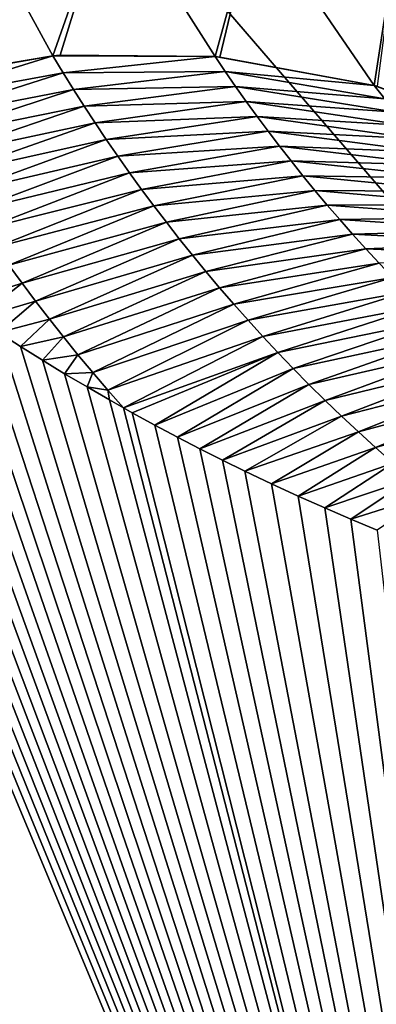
# Model space of a CAD drawing. Header units: millimetres. Extents: x -43.6 to 43.6, y -43.6 to 43.6.
# Tile 443 of 637: x 14 to 14.6, y -31.9 to -30.2. Entities that reach past the tile are written whole.
import ezdxf

# ---------------------------------------------------------------- set-up
doc = ezdxf.new("R2010")
doc.units = ezdxf.units.MM
doc.header["$LTSCALE"] = 52.148148
for name, color, linetype in [('151', 7, 'CONTINUOUS'), ('154', 7, 'CONTINUOUS'), ('213', 7, 'CONTINUOUS'), ('403', 7, 'CONTINUOUS'), ('404', 7, 'CONTINUOUS')]:
    doc.layers.add(name, color=color, linetype=linetype)

msp = doc.modelspace()

# ---------------------------------------------------------------- linework, layer by layer
at = {"layer": '151', "linetype": 'Continuous'}
for points in [[(13.5212, -30.4243, 10.7185), (14.8958, -33.7164, 23.9303), (12.0943, -31.0192, 10.7185), (13.5212, -30.4243, 10.7185)], [(13.5519, -30.4505, 10.8534), (14.8958, -33.7164, 23.9303), (13.5212, -30.4243, 10.7185), (13.5519, -30.4505, 10.8534)], [(13.583, -30.4765, 10.9884), (14.8958, -33.7164, 23.9303), (13.5519, -30.4505, 10.8534), (13.583, -30.4765, 10.9884)], [(13.6146, -30.5023, 11.1233), (14.8958, -33.7164, 23.9303), (13.583, -30.4765, 10.9884), (13.6146, -30.5023, 11.1233)], [(13.6466, -30.5279, 11.2582), (14.8958, -33.7164, 23.9303), (13.6146, -30.5023, 11.1233), (13.6466, -30.5279, 11.2582)], [(13.679, -30.5533, 11.3931), (14.8958, -33.7164, 23.9303), (13.6466, -30.5279, 11.2582), (13.679, -30.5533, 11.3931)], [(13.7119, -30.5785, 11.528), (14.8958, -33.7164, 23.9303), (13.679, -30.5533, 11.3931), (13.7119, -30.5785, 11.528)], [(13.7451, -30.6035, 11.6629), (14.8958, -33.7164, 23.9303), (13.7119, -30.5785, 11.528), (13.7451, -30.6035, 11.6629)], [(13.7789, -30.6283, 11.798), (14.8958, -33.7164, 23.9303), (13.7451, -30.6035, 11.6629), (13.7789, -30.6283, 11.798)], [(13.8132, -30.6529, 11.9332), (14.8958, -33.7164, 23.9303), (13.7789, -30.6283, 11.798), (13.8132, -30.6529, 11.9332)], [(13.8481, -30.6773, 12.0687), (14.8958, -33.7164, 23.9303), (13.8132, -30.6529, 11.9332), (13.8481, -30.6773, 12.0687)], [(13.8833, -30.7015, 12.2041), (14.8958, -33.7164, 23.9303), (13.8481, -30.6773, 12.0687), (13.8833, -30.7015, 12.2041)], [(13.919, -30.7253, 12.3392), (14.8958, -33.7164, 23.9303), (13.8833, -30.7015, 12.2041), (13.919, -30.7253, 12.3392)], [(13.9552, -30.7489, 12.4742), (14.8958, -33.7164, 23.9303), (13.919, -30.7253, 12.3392), (13.9552, -30.7489, 12.4742)], [(13.9919, -30.7723, 12.6091), (14.8958, -33.7164, 23.9303), (13.9552, -30.7489, 12.4742), (13.9919, -30.7723, 12.6091)], [(14.0289, -30.7953, 12.7436), (14.8958, -33.7164, 23.9303), (13.9919, -30.7723, 12.6091), (14.0289, -30.7953, 12.7436)], [(14.0661, -30.8179, 12.877), (14.8958, -33.7164, 23.9303), (14.0289, -30.7953, 12.7436), (14.0661, -30.8179, 12.877)], [(14.1037, -30.8401, 13.0094), (14.8958, -33.7164, 23.9303), (14.0661, -30.8179, 12.877), (14.1037, -30.8401, 13.0094)], [(14.1415, -30.8619, 13.1411), (14.8958, -33.7164, 23.9303), (14.1037, -30.8401, 13.0094), (14.1415, -30.8619, 13.1411)], [(14.165, -30.8751, 13.2218), (14.8958, -33.7164, 23.9303), (14.1415, -30.8619, 13.1411), (14.165, -30.8751, 13.2218)], [(14.1795, -30.8832, 13.2716), (14.8958, -33.7164, 23.9303), (14.165, -30.8751, 13.2218), (14.1795, -30.8832, 13.2716)], [(14.2175, -30.9039, 13.4002), (14.8958, -33.7164, 23.9303), (14.1795, -30.8832, 13.2716), (14.2175, -30.9039, 13.4002)], [(14.2554, -30.9241, 13.5267), (14.8958, -33.7164, 23.9303), (14.2175, -30.9039, 13.4002), (14.2554, -30.9241, 13.5267)], [(14.2933, -30.9437, 13.6516), (14.8958, -33.7164, 23.9303), (14.2554, -30.9241, 13.5267), (14.2933, -30.9437, 13.6516)], [(14.3312, -30.9628, 13.7746), (14.8958, -33.7164, 23.9303), (14.2933, -30.9437, 13.6516), (14.3312, -30.9628, 13.7746)], [(14.3688, -30.9813, 13.8953), (14.8958, -33.7164, 23.9303), (14.3312, -30.9628, 13.7746), (14.3688, -30.9813, 13.8953)], [(14.4137, -31.0026, 14.0371), (14.8958, -33.7164, 23.9303), (14.3688, -30.9813, 13.8953), (14.4137, -31.0026, 14.0371)], [(14.4583, -31.0231, 14.1756), (14.8958, -33.7164, 23.9303), (14.4137, -31.0026, 14.0371), (14.4583, -31.0231, 14.1756)], [(14.8958, -33.7164, 23.9303), (12.7067, -34.6008, 23.9303), (12.0943, -31.0192, 10.7185), (14.8958, -33.7164, 23.9303)], [(14.5027, -31.0428, 14.3113), (14.8958, -33.7164, 23.9303), (14.4583, -31.0231, 14.1756), (14.5027, -31.0428, 14.3113)], [(14.5468, -31.0618, 14.4442), (14.8958, -33.7164, 23.9303), (14.5027, -31.0428, 14.3113), (14.5468, -31.0618, 14.4442)], [(14.5906, -31.08, 14.5741), (14.8958, -33.7164, 23.9303), (14.5468, -31.0618, 14.4442), (14.5906, -31.08, 14.5741)]]:
    msp.add_3dface(points, dxfattribs=at)
at = {"layer": '154', "color": 2, "linetype": 'Continuous'}
for points in [[(14.1967, -25.3328, 2.3697), (17.707, -30.6533, 25.9303), (15.1121, -24.7977, 2.3697), (14.1967, -25.3328, 2.3697)], [(13.2621, -25.8344, 2.3697), (17.707, -30.6533, 25.9303), (14.1967, -25.3328, 2.3697), (13.2621, -25.8344, 2.3697)], [(12.3097, -26.3016, 2.3697), (15.6645, -31.7457, 25.9303), (13.2621, -25.8344, 2.3697), (12.3097, -26.3016, 2.3697)], [(15.6645, -31.7457, 25.9303), (17.707, -30.6533, 25.9303), (13.2621, -25.8344, 2.3697), (15.6645, -31.7457, 25.9303)], [(11.341, -26.7336, 2.3697), (15.6645, -31.7457, 25.9303), (12.3097, -26.3016, 2.3697), (11.341, -26.7336, 2.3697)], [(13.5561, -32.7018, 25.9303), (15.6645, -31.7457, 25.9303), (11.341, -26.7336, 2.3697), (13.5561, -32.7018, 25.9303)]]:
    msp.add_3dface(points, dxfattribs=at)
at = {"layer": '213', "color": 2, "linetype": 'Continuous'}
for points in [[(15.6645, -31.7457, 25.9303), (13.5561, -32.7018, 25.9303), (15.6745, -31.7847, 26.0312), (15.6645, -31.7457, 25.9303)], [(13.5561, -32.7018, 25.9303), (13.5621, -32.7419, 26.0312), (15.6745, -31.7847, 26.0312), (13.5561, -32.7018, 25.9303)], [(13.5621, -32.7419, 26.0312), (15.7012, -31.839, 26.1216), (15.6745, -31.7847, 26.0312), (13.5621, -32.7419, 26.0312)], [(13.5853, -32.7978, 26.1216), (15.7012, -31.839, 26.1216), (13.5621, -32.7419, 26.0312), (13.5853, -32.7978, 26.1216)], [(13.5853, -32.7978, 26.1216), (15.736, -31.9095, 26.1968), (15.7012, -31.839, 26.1216), (13.5853, -32.7978, 26.1216)]]:
    msp.add_3dface(points, dxfattribs=at)
at = {"layer": '403', "linetype": 'Continuous'}
for points in [[(13.7943, -30.3272, 10.6967), (14.0463, -30.2848, 10.6706), (13.7773, -30.3316, 10.6983), (13.7943, -30.3272, 10.6967)], [(13.7773, -30.3316, 10.6983), (14.0463, -30.2848, 10.6706), (13.7948, -30.3623, 10.8386), (13.7773, -30.3316, 10.6983)], [(14.0463, -30.2848, 10.6706), (14.0635, -30.313, 10.8124), (13.7948, -30.3623, 10.8386), (14.0463, -30.2848, 10.6706)], [(14.0587, -30.2838, 10.6692), (14.3186, -30.2858, 10.6372), (14.0463, -30.2848, 10.6706), (14.0587, -30.2838, 10.6692)], [(14.0463, -30.2848, 10.6706), (14.3186, -30.2858, 10.6372), (14.0635, -30.313, 10.8124), (14.0463, -30.2848, 10.6706)], [(14.3186, -30.2858, 10.6372), (14.3357, -30.311, 10.7785), (14.0635, -30.313, 10.8124), (14.3186, -30.2858, 10.6372)], [(14.3269, -30.2866, 10.6361), (14.586, -30.3343, 10.5991), (14.3186, -30.2858, 10.6372), (14.3269, -30.2866, 10.6361)], [(14.3186, -30.2858, 10.6372), (14.586, -30.3343, 10.5991), (14.3357, -30.311, 10.7785), (14.3186, -30.2858, 10.6372)], [(13.7948, -30.3623, 10.8386), (14.0635, -30.313, 10.8124), (13.8127, -30.3929, 10.9787), (13.7948, -30.3623, 10.8386)], [(14.0635, -30.313, 10.8124), (14.081, -30.3411, 10.954), (13.8127, -30.3929, 10.9787), (14.0635, -30.313, 10.8124)], [(14.0635, -30.313, 10.8124), (14.3357, -30.311, 10.7785), (14.081, -30.3411, 10.954), (14.0635, -30.313, 10.8124)], [(14.3357, -30.311, 10.7785), (14.3531, -30.3362, 10.9196), (14.081, -30.3411, 10.954), (14.3357, -30.311, 10.7785)], [(14.586, -30.3343, 10.5991), (14.6036, -30.3569, 10.741), (14.3357, -30.311, 10.7785), (14.586, -30.3343, 10.5991)], [(14.3357, -30.311, 10.7785), (14.6036, -30.3569, 10.741), (14.3531, -30.3362, 10.9196), (14.3357, -30.311, 10.7785)], [(14.081, -30.3411, 10.954), (14.3531, -30.3362, 10.9196), (14.0989, -30.3691, 11.0956), (14.081, -30.3411, 10.954)], [(14.3531, -30.3362, 10.9196), (14.3709, -30.3613, 11.0608), (14.0989, -30.3691, 11.0956), (14.3531, -30.3362, 10.9196)], [(14.6036, -30.3569, 10.741), (14.6216, -30.3793, 10.883), (14.3531, -30.3362, 10.9196), (14.6036, -30.3569, 10.741)], [(14.3531, -30.3362, 10.9196), (14.6216, -30.3793, 10.883), (14.3709, -30.3613, 11.0608), (14.3531, -30.3362, 10.9196)], [(14.5907, -30.3356, 10.5983), (14.8402, -30.4288, 10.5574), (14.586, -30.3343, 10.5991), (14.5907, -30.3356, 10.5983)], [(14.586, -30.3343, 10.5991), (14.8402, -30.4288, 10.5574), (14.6036, -30.3569, 10.741), (14.586, -30.3343, 10.5991)], [(13.8127, -30.3929, 10.9787), (14.081, -30.3411, 10.954), (13.831, -30.4234, 11.1188), (13.8127, -30.3929, 10.9787)], [(14.081, -30.3411, 10.954), (14.0989, -30.3691, 11.0956), (13.831, -30.4234, 11.1188), (14.081, -30.3411, 10.954)], [(13.831, -30.4234, 11.1188), (14.0989, -30.3691, 11.0956), (13.8498, -30.454, 11.2589), (13.831, -30.4234, 11.1188)], [(14.0989, -30.3691, 11.0956), (14.1173, -30.3971, 11.2372), (13.8498, -30.454, 11.2589), (14.0989, -30.3691, 11.0956)], [(14.0989, -30.3691, 11.0956), (14.3709, -30.3613, 11.0608), (14.1173, -30.3971, 11.2372), (14.0989, -30.3691, 11.0956)], [(14.3709, -30.3613, 11.0608), (14.3891, -30.3863, 11.202), (14.1173, -30.3971, 11.2372), (14.3709, -30.3613, 11.0608)], [(14.6216, -30.3793, 10.883), (14.6399, -30.4016, 11.0249), (14.3709, -30.3613, 11.0608), (14.6216, -30.3793, 10.883)], [(14.3709, -30.3613, 11.0608), (14.6399, -30.4016, 11.0249), (14.3891, -30.3863, 11.202), (14.3709, -30.3613, 11.0608)], [(14.1173, -30.3971, 11.2372), (14.3891, -30.3863, 11.202), (14.1361, -30.4251, 11.3789), (14.1173, -30.3971, 11.2372)], [(14.3891, -30.3863, 11.202), (14.4077, -30.4112, 11.3431), (14.1361, -30.4251, 11.3789), (14.3891, -30.3863, 11.202)], [(14.6399, -30.4016, 11.0249), (14.6586, -30.4239, 11.1667), (14.3891, -30.3863, 11.202), (14.6399, -30.4016, 11.0249)], [(14.3891, -30.3863, 11.202), (14.6586, -30.4239, 11.1667), (14.4077, -30.4112, 11.3431), (14.3891, -30.3863, 11.202)], [(13.8498, -30.454, 11.2589), (14.1173, -30.3971, 11.2372), (13.869, -30.4844, 11.3991), (13.8498, -30.454, 11.2589)], [(14.1173, -30.3971, 11.2372), (14.1361, -30.4251, 11.3789), (13.869, -30.4844, 11.3991), (14.1173, -30.3971, 11.2372)], [(14.1361, -30.4251, 11.3789), (14.4077, -30.4112, 11.3431), (14.1554, -30.453, 11.5205), (14.1361, -30.4251, 11.3789)], [(14.4077, -30.4112, 11.3431), (14.4267, -30.4361, 11.4843), (14.1554, -30.453, 11.5205), (14.4077, -30.4112, 11.3431)], [(14.6586, -30.4239, 11.1667), (14.6777, -30.4461, 11.3086), (14.4077, -30.4112, 11.3431), (14.6586, -30.4239, 11.1667)], [(14.4077, -30.4112, 11.3431), (14.6777, -30.4461, 11.3086), (14.4267, -30.4361, 11.4843), (14.4077, -30.4112, 11.3431)], [(13.869, -30.4844, 11.3991), (14.1361, -30.4251, 11.3789), (13.8887, -30.5148, 11.5392), (13.869, -30.4844, 11.3991)], [(14.1361, -30.4251, 11.3789), (14.1554, -30.453, 11.5205), (13.8887, -30.5148, 11.5392), (14.1361, -30.4251, 11.3789)], [(14.1554, -30.453, 11.5205), (14.4267, -30.4361, 11.4843), (14.1751, -30.4808, 11.6621), (14.1554, -30.453, 11.5205)], [(14.4267, -30.4361, 11.4843), (14.4462, -30.4609, 11.6254), (14.1751, -30.4808, 11.6621), (14.4267, -30.4361, 11.4843)], [(14.6777, -30.4461, 11.3086), (14.6971, -30.4682, 11.4504), (14.4267, -30.4361, 11.4843), (14.6777, -30.4461, 11.3086)], [(14.4267, -30.4361, 11.4843), (14.6971, -30.4682, 11.4504), (14.4462, -30.4609, 11.6254), (14.4267, -30.4361, 11.4843)], [(13.8887, -30.5148, 11.5392), (14.1554, -30.453, 11.5205), (13.9089, -30.5452, 11.6794), (13.8887, -30.5148, 11.5392)], [(14.1554, -30.453, 11.5205), (14.1751, -30.4808, 11.6621), (13.9089, -30.5452, 11.6794), (14.1554, -30.453, 11.5205)], [(14.1751, -30.4808, 11.6621), (14.4462, -30.4609, 11.6254), (14.1952, -30.5086, 11.8037), (14.1751, -30.4808, 11.6621)], [(14.4462, -30.4609, 11.6254), (14.466, -30.4857, 11.7665), (14.1952, -30.5086, 11.8037), (14.4462, -30.4609, 11.6254)], [(14.6971, -30.4682, 11.4504), (14.717, -30.4901, 11.5922), (14.4462, -30.4609, 11.6254), (14.6971, -30.4682, 11.4504)], [(14.4462, -30.4609, 11.6254), (14.717, -30.4901, 11.5922), (14.466, -30.4857, 11.7665), (14.4462, -30.4609, 11.6254)], [(13.9089, -30.5452, 11.6794), (14.1751, -30.4808, 11.6621), (13.9296, -30.5755, 11.8195), (13.9089, -30.5452, 11.6794)], [(14.1751, -30.4808, 11.6621), (14.1952, -30.5086, 11.8037), (13.9296, -30.5755, 11.8195), (14.1751, -30.4808, 11.6621)], [(14.1952, -30.5086, 11.8037), (14.466, -30.4857, 11.7665), (14.2159, -30.5363, 11.9453), (14.1952, -30.5086, 11.8037)], [(14.466, -30.4857, 11.7665), (14.4863, -30.5103, 11.9076), (14.2159, -30.5363, 11.9453), (14.466, -30.4857, 11.7665)], [(14.717, -30.4901, 11.5922), (14.7372, -30.512, 11.7339), (14.466, -30.4857, 11.7665), (14.717, -30.4901, 11.5922)], [(14.466, -30.4857, 11.7665), (14.7372, -30.512, 11.7339), (14.4863, -30.5103, 11.9076), (14.466, -30.4857, 11.7665)], [(13.9296, -30.5755, 11.8195), (14.1952, -30.5086, 11.8037), (13.9507, -30.6058, 11.9597), (13.9296, -30.5755, 11.8195)], [(14.1952, -30.5086, 11.8037), (14.2159, -30.5363, 11.9453), (13.9507, -30.6058, 11.9597), (14.1952, -30.5086, 11.8037)], [(14.2159, -30.5363, 11.9453), (14.4863, -30.5103, 11.9076), (14.237, -30.5639, 12.0869), (14.2159, -30.5363, 11.9453)], [(14.4863, -30.5103, 11.9076), (14.507, -30.5349, 12.0486), (14.237, -30.5639, 12.0869), (14.4863, -30.5103, 11.9076)], [(14.7372, -30.512, 11.7339), (14.7578, -30.5338, 11.8757), (14.4863, -30.5103, 11.9076), (14.7372, -30.512, 11.7339)], [(14.4863, -30.5103, 11.9076), (14.7578, -30.5338, 11.8757), (14.507, -30.5349, 12.0486), (14.4863, -30.5103, 11.9076)], [(14.237, -30.5639, 12.0869), (14.507, -30.5349, 12.0486), (14.2586, -30.5915, 12.2285), (14.237, -30.5639, 12.0869)], [(14.507, -30.5349, 12.0486), (14.5281, -30.5594, 12.1897), (14.2586, -30.5915, 12.2285), (14.507, -30.5349, 12.0486)], [(14.7578, -30.5338, 11.8757), (14.7789, -30.5555, 12.0173), (14.507, -30.5349, 12.0486), (14.7578, -30.5338, 11.8757)], [(14.507, -30.5349, 12.0486), (14.7789, -30.5555, 12.0173), (14.5281, -30.5594, 12.1897), (14.507, -30.5349, 12.0486)], [(13.9507, -30.6058, 11.9597), (14.2159, -30.5363, 11.9453), (13.9724, -30.636, 12.0999), (13.9507, -30.6058, 11.9597)], [(14.2159, -30.5363, 11.9453), (14.237, -30.5639, 12.0869), (13.9724, -30.636, 12.0999), (14.2159, -30.5363, 11.9453)], [(13.9724, -30.636, 12.0999), (14.237, -30.5639, 12.0869), (13.9946, -30.6661, 12.2401), (13.9724, -30.636, 12.0999)], [(14.237, -30.5639, 12.0869), (14.2586, -30.5915, 12.2285), (13.9946, -30.6661, 12.2401), (14.237, -30.5639, 12.0869)], [(14.2586, -30.5915, 12.2285), (14.5281, -30.5594, 12.1897), (14.2806, -30.619, 12.3701), (14.2586, -30.5915, 12.2285)], [(14.5281, -30.5594, 12.1897), (14.5497, -30.5838, 12.3307), (14.2806, -30.619, 12.3701), (14.5281, -30.5594, 12.1897)], [(14.7789, -30.5555, 12.0173), (14.8003, -30.5771, 12.159), (14.5281, -30.5594, 12.1897), (14.7789, -30.5555, 12.0173)], [(14.5281, -30.5594, 12.1897), (14.8003, -30.5771, 12.159), (14.5497, -30.5838, 12.3307), (14.5281, -30.5594, 12.1897)], [(14.2806, -30.619, 12.3701), (14.5497, -30.5838, 12.3307), (14.3032, -30.6464, 12.5117), (14.2806, -30.619, 12.3701)], [(14.5497, -30.5838, 12.3307), (14.5718, -30.6081, 12.4717), (14.3032, -30.6464, 12.5117), (14.5497, -30.5838, 12.3307)], [(14.8003, -30.5771, 12.159), (14.8222, -30.5985, 12.3006), (14.5497, -30.5838, 12.3307), (14.8003, -30.5771, 12.159)], [(14.5497, -30.5838, 12.3307), (14.8222, -30.5985, 12.3006), (14.5718, -30.6081, 12.4717), (14.5497, -30.5838, 12.3307)], [(13.9946, -30.6661, 12.2401), (14.2586, -30.5915, 12.2285), (14.0172, -30.6962, 12.3803), (13.9946, -30.6661, 12.2401)], [(14.2586, -30.5915, 12.2285), (14.2806, -30.619, 12.3701), (14.0172, -30.6962, 12.3803), (14.2586, -30.5915, 12.2285)], [(14.8222, -30.5985, 12.3006), (14.8445, -30.6199, 12.4422), (14.5718, -30.6081, 12.4717), (14.8222, -30.5985, 12.3006)], [(14.3032, -30.6464, 12.5117), (14.5718, -30.6081, 12.4717), (14.3263, -30.6737, 12.6533), (14.3032, -30.6464, 12.5117)], [(14.5718, -30.6081, 12.4717), (14.5943, -30.6323, 12.6127), (14.3263, -30.6737, 12.6533), (14.5718, -30.6081, 12.4717)], [(14.5718, -30.6081, 12.4717), (14.8445, -30.6199, 12.4422), (14.5943, -30.6323, 12.6127), (14.5718, -30.6081, 12.4717)], [(14.0172, -30.6962, 12.3803), (14.2806, -30.619, 12.3701), (14.0405, -30.7262, 12.5205), (14.0172, -30.6962, 12.3803)], [(14.2806, -30.619, 12.3701), (14.3032, -30.6464, 12.5117), (14.0405, -30.7262, 12.5205), (14.2806, -30.619, 12.3701)], [(14.3263, -30.6737, 12.6533), (14.5943, -30.6323, 12.6127), (14.35, -30.7009, 12.7949), (14.3263, -30.6737, 12.6533)], [(14.5943, -30.6323, 12.6127), (14.6173, -30.6564, 12.7537), (14.35, -30.7009, 12.7949), (14.5943, -30.6323, 12.6127)], [(13.8833, -30.7015, 12.2041), (13.9724, -30.636, 12.0999), (13.9946, -30.6661, 12.2401), (13.8833, -30.7015, 12.2041)], [(14.0405, -30.7262, 12.5205), (14.3032, -30.6464, 12.5117), (14.0642, -30.7561, 12.6607), (14.0405, -30.7262, 12.5205)], [(14.3032, -30.6464, 12.5117), (14.3263, -30.6737, 12.6533), (14.0642, -30.7561, 12.6607), (14.3032, -30.6464, 12.5117)], [(13.919, -30.7253, 12.3392), (13.8833, -30.7015, 12.2041), (13.9946, -30.6661, 12.2401), (13.919, -30.7253, 12.3392)], [(13.919, -30.7253, 12.3392), (13.9946, -30.6661, 12.2401), (14.0172, -30.6962, 12.3803), (13.919, -30.7253, 12.3392)], [(14.35, -30.7009, 12.7949), (14.6173, -30.6564, 12.7537), (14.3741, -30.7281, 12.9365), (14.35, -30.7009, 12.7949)], [(14.6173, -30.6564, 12.7537), (14.6408, -30.6804, 12.8946), (14.3741, -30.7281, 12.9365), (14.6173, -30.6564, 12.7537)], [(14.0642, -30.7561, 12.6607), (14.3263, -30.6737, 12.6533), (14.0885, -30.7859, 12.8009), (14.0642, -30.7561, 12.6607)], [(14.3263, -30.6737, 12.6533), (14.35, -30.7009, 12.7949), (14.0885, -30.7859, 12.8009), (14.3263, -30.6737, 12.6533)], [(14.3741, -30.7281, 12.9365), (14.6408, -30.6804, 12.8946), (14.3988, -30.7552, 13.078), (14.3741, -30.7281, 12.9365)], [(14.6408, -30.6804, 12.8946), (14.6648, -30.7043, 13.0355), (14.3988, -30.7552, 13.078), (14.6408, -30.6804, 12.8946)], [(13.9552, -30.7489, 12.4742), (13.919, -30.7253, 12.3392), (14.0172, -30.6962, 12.3803), (13.9552, -30.7489, 12.4742)], [(13.9552, -30.7489, 12.4742), (14.0172, -30.6962, 12.3803), (14.0405, -30.7262, 12.5205), (13.9552, -30.7489, 12.4742)], [(14.0885, -30.7859, 12.8009), (14.35, -30.7009, 12.7949), (14.1134, -30.8157, 12.9411), (14.0885, -30.7859, 12.8009)], [(14.35, -30.7009, 12.7949), (14.3741, -30.7281, 12.9365), (14.1134, -30.8157, 12.9411), (14.35, -30.7009, 12.7949)], [(14.3988, -30.7552, 13.078), (14.6648, -30.7043, 13.0355), (14.4241, -30.7822, 13.2196), (14.3988, -30.7552, 13.078)], [(14.6648, -30.7043, 13.0355), (14.6893, -30.7281, 13.1764), (14.4241, -30.7822, 13.2196), (14.6648, -30.7043, 13.0355)], [(13.9919, -30.7723, 12.6091), (13.9552, -30.7489, 12.4742), (14.0405, -30.7262, 12.5205), (13.9919, -30.7723, 12.6091)], [(13.9919, -30.7723, 12.6091), (14.0405, -30.7262, 12.5205), (14.0642, -30.7561, 12.6607), (13.9919, -30.7723, 12.6091)], [(14.1134, -30.8157, 12.9411), (14.3741, -30.7281, 12.9365), (14.1388, -30.8454, 13.0814), (14.1134, -30.8157, 12.9411)], [(14.3741, -30.7281, 12.9365), (14.3988, -30.7552, 13.078), (14.1388, -30.8454, 13.0814), (14.3741, -30.7281, 12.9365)], [(14.4241, -30.7822, 13.2196), (14.6893, -30.7281, 13.1764), (14.4499, -30.809, 13.3612), (14.4241, -30.7822, 13.2196)], [(14.6893, -30.7281, 13.1764), (14.7143, -30.7518, 13.3173), (14.4499, -30.809, 13.3612), (14.6893, -30.7281, 13.1764)], [(14.0289, -30.7953, 12.7436), (13.9919, -30.7723, 12.6091), (14.0642, -30.7561, 12.6607), (14.0289, -30.7953, 12.7436)], [(14.0289, -30.7953, 12.7436), (14.0642, -30.7561, 12.6607), (14.0885, -30.7859, 12.8009), (14.0289, -30.7953, 12.7436)], [(14.3988, -30.7552, 13.078), (14.165, -30.8751, 13.2218), (14.1388, -30.8454, 13.0814), (14.3988, -30.7552, 13.078)], [(14.165, -30.8751, 13.2218), (14.3988, -30.7552, 13.078), (14.4241, -30.7822, 13.2196), (14.165, -30.8751, 13.2218)], [(14.4499, -30.809, 13.3612), (14.7143, -30.7518, 13.3173), (14.4763, -30.8358, 13.5027), (14.4499, -30.809, 13.3612)], [(14.7143, -30.7518, 13.3173), (14.7399, -30.7754, 13.4581), (14.4763, -30.8358, 13.5027), (14.7143, -30.7518, 13.3173)], [(14.1795, -30.8832, 13.2716), (14.165, -30.8751, 13.2218), (14.4241, -30.7822, 13.2196), (14.1795, -30.8832, 13.2716)], [(14.2175, -30.9039, 13.4002), (14.1795, -30.8832, 13.2716), (14.4241, -30.7822, 13.2196), (14.2175, -30.9039, 13.4002)], [(14.2175, -30.9039, 13.4002), (14.4241, -30.7822, 13.2196), (14.4499, -30.809, 13.3612), (14.2175, -30.9039, 13.4002)], [(14.4763, -30.8358, 13.5027), (14.7399, -30.7754, 13.4581), (14.5034, -30.8625, 13.6442), (14.4763, -30.8358, 13.5027)], [(14.7399, -30.7754, 13.4581), (14.766, -30.7988, 13.5989), (14.5034, -30.8625, 13.6442), (14.7399, -30.7754, 13.4581)], [(14.0661, -30.8179, 12.877), (14.0289, -30.7953, 12.7436), (14.0885, -30.7859, 12.8009), (14.0661, -30.8179, 12.877)], [(14.0661, -30.8179, 12.877), (14.0885, -30.7859, 12.8009), (14.1134, -30.8157, 12.9411), (14.0661, -30.8179, 12.877)], [(14.5034, -30.8625, 13.6442), (14.766, -30.7988, 13.5989), (14.531, -30.889, 13.7858), (14.5034, -30.8625, 13.6442)], [(14.766, -30.7988, 13.5989), (14.7927, -30.8221, 13.7397), (14.531, -30.889, 13.7858), (14.766, -30.7988, 13.5989)], [(14.1037, -30.8401, 13.0094), (14.0661, -30.8179, 12.877), (14.1134, -30.8157, 12.9411), (14.1037, -30.8401, 13.0094)], [(14.1037, -30.8401, 13.0094), (14.1134, -30.8157, 12.9411), (14.1388, -30.8454, 13.0814), (14.1037, -30.8401, 13.0094)], [(14.2554, -30.9241, 13.5267), (14.2175, -30.9039, 13.4002), (14.4499, -30.809, 13.3612), (14.2554, -30.9241, 13.5267)], [(14.2554, -30.9241, 13.5267), (14.4499, -30.809, 13.3612), (14.4763, -30.8358, 13.5027), (14.2554, -30.9241, 13.5267)], [(14.531, -30.889, 13.7858), (14.7927, -30.8221, 13.7397), (14.5593, -30.9154, 13.9273), (14.531, -30.889, 13.7858)], [(14.7927, -30.8221, 13.7397), (14.82, -30.8453, 13.8804), (14.5593, -30.9154, 13.9273), (14.7927, -30.8221, 13.7397)], [(14.1415, -30.8619, 13.1411), (14.1037, -30.8401, 13.0094), (14.1388, -30.8454, 13.0814), (14.1415, -30.8619, 13.1411)], [(14.165, -30.8751, 13.2218), (14.1415, -30.8619, 13.1411), (14.1388, -30.8454, 13.0814), (14.165, -30.8751, 13.2218)], [(14.2933, -30.9437, 13.6516), (14.2554, -30.9241, 13.5267), (14.4763, -30.8358, 13.5027), (14.2933, -30.9437, 13.6516)], [(14.2933, -30.9437, 13.6516), (14.4763, -30.8358, 13.5027), (14.5034, -30.8625, 13.6442), (14.2933, -30.9437, 13.6516)], [(14.5593, -30.9154, 13.9273), (14.82, -30.8453, 13.8804), (14.5882, -30.9417, 14.0688), (14.5593, -30.9154, 13.9273)], [(14.82, -30.8453, 13.8804), (14.8479, -30.8683, 14.0211), (14.5882, -30.9417, 14.0688), (14.82, -30.8453, 13.8804)], [(14.3312, -30.9628, 13.7746), (14.2933, -30.9437, 13.6516), (14.5034, -30.8625, 13.6442), (14.3312, -30.9628, 13.7746)], [(14.3312, -30.9628, 13.7746), (14.5034, -30.8625, 13.6442), (14.531, -30.889, 13.7858), (14.3312, -30.9628, 13.7746)], [(14.5882, -30.9417, 14.0688), (14.8479, -30.8683, 14.0211), (14.6178, -30.9679, 14.2104), (14.5882, -30.9417, 14.0688)], [(14.3688, -30.9813, 13.8953), (14.3312, -30.9628, 13.7746), (14.531, -30.889, 13.7858), (14.3688, -30.9813, 13.8953)], [(14.3688, -30.9813, 13.8953), (14.531, -30.889, 13.7858), (14.5593, -30.9154, 13.9273), (14.3688, -30.9813, 13.8953)], [(14.4137, -31.0026, 14.0371), (14.3688, -30.9813, 13.8953), (14.5593, -30.9154, 13.9273), (14.4137, -31.0026, 14.0371)], [(14.4137, -31.0026, 14.0371), (14.5593, -30.9154, 13.9273), (14.5882, -30.9417, 14.0688), (14.4137, -31.0026, 14.0371)], [(14.4583, -31.0231, 14.1756), (14.4137, -31.0026, 14.0371), (14.5882, -30.9417, 14.0688), (14.4583, -31.0231, 14.1756)], [(14.4583, -31.0231, 14.1756), (14.5882, -30.9417, 14.0688), (14.6178, -30.9679, 14.2104), (14.4583, -31.0231, 14.1756)], [(14.5027, -31.0428, 14.3113), (14.4583, -31.0231, 14.1756), (14.6178, -30.9679, 14.2104), (14.5027, -31.0428, 14.3113)], [(14.5027, -31.0428, 14.3113), (14.6178, -30.9679, 14.2104), (14.6481, -30.994, 14.3519), (14.5027, -31.0428, 14.3113)], [(14.5468, -31.0618, 14.4442), (14.5027, -31.0428, 14.3113), (14.6481, -30.994, 14.3519), (14.5468, -31.0618, 14.4442)], [(14.5468, -31.0618, 14.4442), (14.6481, -30.994, 14.3519), (14.6792, -31.0199, 14.4934), (14.5468, -31.0618, 14.4442)], [(14.5906, -31.08, 14.5741), (14.5468, -31.0618, 14.4442), (14.6792, -31.0199, 14.4934), (14.5906, -31.08, 14.5741)]]:
    msp.add_3dface(points, dxfattribs=at)
at = {"layer": '404', "linetype": 'Continuous'}
for points in [[(14.0463, -30.2848, 10.6706), (13.7943, -30.3272, 10.6967), (13.8986, -30.0154, 2.2235), (14.0463, -30.2848, 10.6706)], [(14.1431, -30.0095, 2.2207), (14.0463, -30.2848, 10.6706), (13.8986, -30.0154, 2.2235), (14.1431, -30.0095, 2.2207)], [(14.0587, -30.2838, 10.6692), (14.0463, -30.2848, 10.6706), (14.1431, -30.0095, 2.2207), (14.0587, -30.2838, 10.6692)], [(14.3186, -30.2858, 10.6372), (14.0587, -30.2838, 10.6692), (14.1431, -30.0095, 2.2207), (14.3186, -30.2858, 10.6372)], [(14.3856, -30.042, 2.2166), (14.3186, -30.2858, 10.6372), (14.1431, -30.0095, 2.2207), (14.3856, -30.042, 2.2166)], [(14.3269, -30.2866, 10.6361), (14.3186, -30.2858, 10.6372), (14.3856, -30.042, 2.2166), (14.3269, -30.2866, 10.6361)], [(14.586, -30.3343, 10.5991), (14.3269, -30.2866, 10.6361), (14.3856, -30.042, 2.2166), (14.586, -30.3343, 10.5991)], [(14.6199, -30.1123, 2.2114), (14.586, -30.3343, 10.5991), (14.3856, -30.042, 2.2166), (14.6199, -30.1123, 2.2114)], [(14.5907, -30.3356, 10.5983), (14.586, -30.3343, 10.5991), (14.6199, -30.1123, 2.2114), (14.5907, -30.3356, 10.5983)]]:
    msp.add_3dface(points, dxfattribs=at)

doc.saveas('drawing.dxf')
